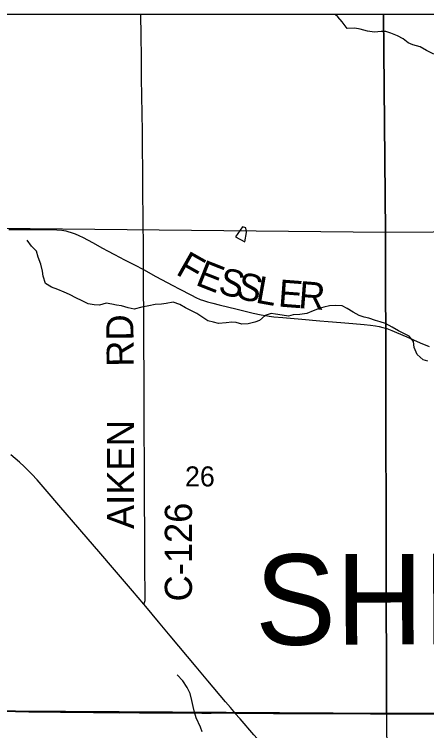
# Model space of a CAD drawing. Extents: x -87 to 2145, y -2128 to 440.
# Drawn here: x -43.588 to -42.726, y -692.122 to -690.623 of the extents above; entities that cross this region are included whole.
import ezdxf

# ---------------------------------------------------------------- set-up
doc = ezdxf.new("R2010")
doc.units = 0
for name, color, linetype in [('GM_X_County_Road', 7, 'Continuous'), ('GM_X_County_Road_Text', 7, 'Continuous'), ('GM_X_County_Text', 7, 'Continuous'), ('GM_X_Minor_Lake', 7, 'Continuous'), ('GM_X_Minor_River', 7, 'Continuous'), ('GM_X_Section', 7, 'Continuous'), ('GM_X_Section_Text', 7, 'Continuous'), ('GM_X_State_Route', 7, 'Continuous'), ('GM_X_Township_Road', 7, 'Continuous'), ('GM_X_Township_Text', 7, 'Continuous'), ('SH_Cut_Line', 7, 'Continuous'), ('SN_P_Text', 7, 'Continuous')]:
    doc.layers.add(name, color=color, linetype=linetype)

msp = doc.modelspace()

# ---------------------------------------------------------------- linework, layer by layer
at = {"layer": 'GM_X_County_Road'}
for points in [[(-43.3178, -691.157), (-43.3178, -691.1469), (-43.3181, -691.1245), (-43.3187, -691.0394), (-43.3192, -691.0046), (-43.3194, -690.9735), (-43.3196, -690.9424), (-43.3197, -690.9089), (-43.32, -690.8828), (-43.3201, -690.8617), (-43.3206, -690.8362), (-43.321, -690.8183), (-43.3213, -690.8058), (-43.3213, -690.7878), (-43.3218, -690.7623), (-43.3222, -690.7406), (-43.3222, -690.7132), (-43.3228, -690.6672), (-43.3233, -690.6226)], [(-43.5993, -691.0728), (-43.5701, -691.0729), (-43.5415, -691.0731), (-43.5136, -691.0733), (-43.4993, -691.0738), (-43.4888, -691.0746), (-43.4803, -691.0759), (-43.4761, -691.0769), (-43.469, -691.0789), (-43.4609, -691.0819), (-43.453, -691.0854), (-43.4442, -691.0898), (-43.4246, -691.1005), (-43.4039, -691.1119), (-43.393, -691.1179), (-43.3787, -691.1254), (-43.3577, -691.1363), (-43.3323, -691.1493), (-43.3218, -691.1548), (-43.3178, -691.157)], [(-43.3178, -691.157), (-43.2919, -691.1713), (-43.2563, -691.1903), (-43.2436, -691.1969), (-43.2177, -691.2104), (-43.2083, -691.2152), (-43.1991, -691.2192), (-43.1921, -691.2218), (-43.1838, -691.2244), (-43.1729, -691.2274), (-43.1597, -691.2306), (-43.1222, -691.2397), (-43.0884, -691.2479), (-43.072, -691.2516), (-43.0628, -691.2533), (-43.0554, -691.2544), (-43.0455, -691.2555), (-43.0263, -691.2572), (-42.9867, -691.2604), (-42.949, -691.2639), (-42.9316, -691.2654), (-42.905, -691.2675), (-42.8802, -691.2696), (-42.8567, -691.2715), (-42.8432, -691.273), (-42.8328, -691.2745), (-42.8249, -691.2761), (-42.8177, -691.2778), (-42.8088, -691.2805), (-42.7989, -691.2841), (-42.7886, -691.2883), (-42.7671, -691.2979), (-42.7392, -691.3102), (-42.7203, -691.3182)], [(-43.317, -691.8573), (-43.3155, -691.8534), (-43.315, -691.8517), (-43.3147, -691.8495), (-43.3145, -691.8384), (-43.3149, -691.78), (-43.3152, -691.7104), (-43.3155, -691.6371), (-43.3157, -691.5824), (-43.3158, -691.5563), (-43.3162, -691.4991), (-43.3163, -691.4569), (-43.3166, -691.4165), (-43.3168, -691.3649), (-43.317, -691.3276), (-43.3171, -691.3022), (-43.3173, -691.2643), (-43.3175, -691.2338), (-43.3177, -691.2127), (-43.3177, -691.1717), (-43.3178, -691.157)], [(-43.6126, -692.0814), (-43.5852, -692.0818), (-43.5575, -692.0823), (-43.5507, -692.0823), (-43.5451, -692.0823), (-43.524, -692.0825), (-43.4917, -692.083), (-43.455, -692.0835), (-43.4389, -692.0835), (-43.4227, -692.0836), (-43.4066, -692.0839), (-43.3911, -692.084), (-43.3687, -692.0843), (-43.3414, -692.0842), (-43.3265, -692.0845), (-43.3072, -692.0847), (-43.268, -692.0847), (-43.2432, -692.0849), (-43.2152, -692.0849), (-43.196, -692.085), (-43.1767, -692.0851), (-43.1376, -692.0849), (-43.1326, -692.0849), (-43.1267, -692.085)], [(-43.1267, -692.085), (-43.1151, -692.0851), (-43.0662, -692.0856), (-43.0463, -692.0859), (-43.0295, -692.0859), (-43.0115, -692.086), (-42.9786, -692.0862), (-42.9525, -692.0862), (-42.9201, -692.0863), (-42.8847, -692.0863), (-42.8431, -692.0867), (-42.8195, -692.0868), (-42.8074, -692.0868)], [(-42.8074, -692.0868), (-42.7971, -692.0868), (-42.7592, -692.0869), (-42.7269, -692.0869), (-42.6859, -692.0871), (-42.6486, -692.0873), (-42.6263, -692.0873), (-42.5983, -692.0875), (-42.5704, -692.0877), (-42.5573, -692.0876)]]:
    msp.add_lwpolyline(points, dxfattribs=at)
at = {"layer": 'GM_X_Minor_Lake'}
for points in [[(-43.1105, -691.0671), (-43.1254, -691.0885), (-43.1063, -691.0986)], [(-43.1063, -691.0986), (-43.1024, -691.0791), (-43.1037, -691.0695), (-43.1105, -691.0671)]]:
    msp.add_lwpolyline(points, dxfattribs=at)
at = {"layer": 'GM_X_Minor_River'}
for points in [[(-42.7108, -690.7059), (-42.7262, -690.698), (-42.7394, -690.6908), (-42.7549, -690.6863), (-42.7647, -690.6823), (-42.7751, -690.6737), (-42.7868, -690.6677), (-42.8008, -690.6621), (-42.811, -690.6588), (-42.8209, -690.6586), (-42.835, -690.6602), (-42.8494, -690.658), (-42.8645, -690.6535), (-42.8762, -690.6517), (-42.8922, -690.6525), (-42.9026, -690.6385), (-42.9115, -690.6281), (-42.9172, -690.6226)], [(-43.0755, -691.2634), (-43.0851, -691.2671), (-43.0988, -691.2706), (-43.1125, -691.2714), (-43.1239, -691.2677), (-43.1334, -691.2672), (-43.1452, -691.2684), (-43.1608, -691.2696), (-43.1718, -691.2671), (-43.1835, -691.2642), (-43.1937, -691.2575), (-43.206, -691.2485), (-43.22, -691.2417), (-43.2298, -691.2369), (-43.2422, -691.2298), (-43.2558, -691.2253), (-43.2703, -691.2276), (-43.2802, -691.229), (-43.2935, -691.2298), (-43.3069, -691.2326), (-43.3214, -691.2357), (-43.3375, -691.2396), (-43.35, -691.237), (-43.3636, -691.2329), (-43.3746, -691.2311), (-43.384, -691.2294), (-43.3962, -691.2269), (-43.4096, -691.2311), (-43.421, -691.2309), (-43.4339, -691.2283), (-43.4474, -691.2216), (-43.4583, -691.2168), (-43.4726, -691.2088), (-43.4836, -691.204), (-43.4971, -691.1984), (-43.5104, -691.1939), (-43.5227, -691.1857), (-43.5274, -691.1703), (-43.5294, -691.16), (-43.5329, -691.1458), (-43.5383, -691.1308), (-43.5419, -691.1182), (-43.5523, -691.108), (-43.5612, -691.0956)], [(-42.7231, -691.3484), (-42.7329, -691.3455), (-42.7453, -691.3349), (-42.7518, -691.3203), (-42.7531, -691.3077), (-42.7623, -691.296), (-42.7721, -691.2913), (-42.7849, -691.2849), (-42.7981, -691.2774), (-42.8116, -691.2698), (-42.8229, -691.2662), (-42.8328, -691.2637), (-42.8467, -691.2588), (-42.8566, -691.2567), (-42.8672, -691.253), (-42.8792, -691.2459), (-42.892, -691.238), (-42.9021, -691.2328), (-42.9154, -691.2322), (-42.9288, -691.233), (-42.9406, -691.2354), (-42.9502, -691.2383), (-42.9628, -691.2434), (-42.9766, -691.2488), (-42.9908, -691.2511), (-43.0049, -691.2516), (-43.0148, -691.2541), (-43.0277, -691.2526), (-43.0417, -691.2501), (-43.0512, -691.2491), (-43.0631, -691.2527), (-43.0755, -691.2634)], [(-43.2075, -692.0954), (-43.2111, -692.0834), (-43.2142, -692.0711), (-43.217, -692.0585), (-43.2205, -692.0444), (-43.2267, -692.0317), (-43.2359, -692.0178), (-43.2478, -692.0053)], [(-43.1954, -692.1246), (-43.1986, -692.1147), (-43.2075, -692.0954)]]:
    msp.add_lwpolyline(points, dxfattribs=at)
at = {"layer": 'GM_X_Section'}
for points in [[(-43.8263, -691.0684), (-42.8117, -691.0782), (-42.8097, -692.086), (-43.8171, -692.0799)], [(-42.8117, -691.0782), (-41.8124, -691.0714), (-41.8025, -692.0857), (-42.8097, -692.086)]]:
    msp.add_lwpolyline(points, close=True, dxfattribs=at)
at = {"layer": 'GM_X_State_Route'}
for points in [[(-43.1267, -692.085), (-43.1292, -692.0821), (-43.1361, -692.0738), (-43.1462, -692.0619), (-43.1833, -692.0176), (-43.2076, -691.9886), (-43.2623, -691.9233), (-43.2865, -691.8941), (-43.313, -691.862), (-43.317, -691.8573), (-43.3408, -691.8294), (-43.3828, -691.7803), (-43.4072, -691.7521), (-43.4946, -691.6503), (-43.5193, -691.6215), (-43.5405, -691.5971), (-43.5513, -691.5852), (-43.5604, -691.5758), (-43.5675, -691.569), (-43.5772, -691.5602), (-43.5954, -691.5443)], [(-42.7408, -692.5027), (-42.7429, -692.5005), (-42.7875, -692.4531), (-42.8155, -692.4236), (-42.8394, -692.3983), (-42.8755, -692.3601), (-42.9093, -692.3242), (-42.9624, -692.2681), (-43.0091, -692.2181), (-43.0383, -692.1851), (-43.0605, -692.1602), (-43.0871, -692.1304), (-43.1159, -692.0974), (-43.1267, -692.085)]]:
    msp.add_lwpolyline(points, dxfattribs=at)
at = {"layer": 'GM_X_Township_Road'}
msp.add_lwpolyline([(-42.8082, -692.1488), (-42.8087, -692.1214), (-42.8092, -692.0921), (-42.8092, -692.091), (-42.8091, -692.0893), (-42.8087, -692.0884), (-42.8082, -692.0876), (-42.8074, -692.0868)], dxfattribs=at)
at = {"layer": 'GM_X_Township_Text'}
for points in [[(-40.2365, -690.6226), (-43.8263, -690.6226)], [(-43.6129, -692.0809), (-43.5854, -692.0813), (-43.5578, -692.0817), (-43.5509, -692.0817), (-43.5454, -692.0818), (-43.5242, -692.0819), (-43.4919, -692.0825), (-43.4553, -692.083), (-43.4391, -692.083), (-43.423, -692.0831), (-43.4068, -692.0833), (-43.3913, -692.0835), (-43.3689, -692.0837), (-43.3416, -692.0837), (-43.3267, -692.084), (-43.3074, -692.0842), (-43.2683, -692.0842), (-43.2434, -692.0843), (-43.2155, -692.0843), (-43.1962, -692.0845), (-43.1769, -692.0846), (-43.1378, -692.0843), (-43.1329, -692.0844), (-43.127, -692.0844), (-43.1154, -692.0846), (-43.0664, -692.0851), (-43.0465, -692.0853), (-43.0297, -692.0853), (-43.0117, -692.0855), (-42.9788, -692.0856), (-42.9527, -692.0857), (-42.9204, -692.0858), (-42.885, -692.0858), (-42.8433, -692.0862), (-42.8197, -692.0863), (-42.8077, -692.0863), (-42.7974, -692.0862), (-42.7595, -692.0863), (-42.7272, -692.0864), (-42.6862, -692.0865)], [(-42.6862, -692.0865), (-42.7272, -692.0864), (-42.7595, -692.0863), (-42.7974, -692.0862), (-42.8077, -692.0863), (-42.8197, -692.0863), (-42.8433, -692.0862), (-42.885, -692.0858), (-42.9204, -692.0858), (-42.9527, -692.0857), (-42.9788, -692.0856), (-43.0117, -692.0855), (-43.0297, -692.0853), (-43.0465, -692.0853), (-43.0664, -692.0851), (-43.1154, -692.0846), (-43.127, -692.0844), (-43.1329, -692.0844), (-43.1378, -692.0843), (-43.1769, -692.0846), (-43.1962, -692.0845), (-43.2155, -692.0843), (-43.2434, -692.0843), (-43.2683, -692.0842), (-43.3074, -692.0842), (-43.3267, -692.084), (-43.3416, -692.0837), (-43.3689, -692.0837), (-43.3913, -692.0835), (-43.4068, -692.0833), (-43.423, -692.0831), (-43.4391, -692.083), (-43.4553, -692.083), (-43.4919, -692.0825), (-43.5242, -692.0819), (-43.5454, -692.0818), (-43.5509, -692.0817), (-43.5578, -692.0817), (-43.5854, -692.0813), (-43.6129, -692.0809)]]:
    msp.add_lwpolyline(points, dxfattribs=at)
at = {"layer": 'SH_Cut_Line'}
for points in [[(-40.2365, -690.6226), (-47.0365, -690.6226)], [(-43.6129, -692.0809), (-43.5854, -692.0813), (-43.5578, -692.0817), (-43.5509, -692.0817), (-43.5454, -692.0818), (-43.5242, -692.0819), (-43.4919, -692.0825), (-43.4553, -692.083), (-43.4391, -692.083), (-43.423, -692.0831), (-43.4068, -692.0833), (-43.3913, -692.0835), (-43.3689, -692.0837), (-43.3416, -692.0837), (-43.3267, -692.084), (-43.3074, -692.0842), (-43.2683, -692.0842), (-43.2434, -692.0843), (-43.2155, -692.0843), (-43.1962, -692.0845), (-43.1769, -692.0846), (-43.1378, -692.0843), (-43.1329, -692.0844), (-43.127, -692.0844), (-43.1154, -692.0846), (-43.0664, -692.0851), (-43.0465, -692.0853), (-43.0297, -692.0853), (-43.0117, -692.0855), (-42.9788, -692.0856), (-42.9527, -692.0857), (-42.9204, -692.0858), (-42.885, -692.0858), (-42.8433, -692.0862), (-42.8197, -692.0863), (-42.8077, -692.0863), (-42.7974, -692.0862), (-42.7595, -692.0863), (-42.7272, -692.0864), (-42.6862, -692.0865)], [(-42.6862, -692.0865), (-42.7272, -692.0864), (-42.7595, -692.0863), (-42.7974, -692.0862), (-42.8077, -692.0863), (-42.8197, -692.0863), (-42.8433, -692.0862), (-42.885, -692.0858), (-42.9204, -692.0858), (-42.9527, -692.0857), (-42.9788, -692.0856), (-43.0117, -692.0855), (-43.0297, -692.0853), (-43.0465, -692.0853), (-43.0664, -692.0851), (-43.1154, -692.0846), (-43.127, -692.0844), (-43.1329, -692.0844), (-43.1378, -692.0843), (-43.1769, -692.0846), (-43.1962, -692.0845), (-43.2155, -692.0843), (-43.2434, -692.0843), (-43.2683, -692.0842), (-43.3074, -692.0842), (-43.3267, -692.084), (-43.3416, -692.0837), (-43.3689, -692.0837), (-43.3913, -692.0835), (-43.4068, -692.0833), (-43.423, -692.0831), (-43.4391, -692.083), (-43.4553, -692.083), (-43.4919, -692.0825), (-43.5242, -692.0819), (-43.5454, -692.0818), (-43.5509, -692.0817), (-43.5578, -692.0817), (-43.5854, -692.0813), (-43.6129, -692.0809)]]:
    msp.add_lwpolyline(points, dxfattribs=at)
at = {"layer": 'SN_P_Text'}
for points in [[(-42.8163, -690.6226), (-43.8282, -690.6226), (-43.8263, -691.0684), (-42.8117, -691.0782)], [(-41.8146, -690.6226), (-42.8163, -690.6226), (-42.8117, -691.0782), (-41.8124, -691.0714), (-41.8124, -691.0555)]]:
    msp.add_lwpolyline(points, close=True, dxfattribs=at)

# ---------------------------------------------------------------- texts
at = {"layer": 'GM_X_County_Road_Text'}
for s, height, rotation, p in [('F', 0.0568, 330.495, (-43.2525, -691.1656)), ('E', 0.0568, 338.4973, (-43.2114, -691.1882)), ('S', 0.0568, 346.1884, (-43.1639, -691.2063)), ('S', 0.0568, 345.9038, (-43.1267, -691.2155)), ('L', 0.0568, 349.8432, (-43.0854, -691.2257)), ('E', 0.0568, 355.5933, (-43.0374, -691.234)), ('R', 0.0568, 355.5345, (-42.995, -691.2373)), ('RD', 0.05682, 90.4979, (-43.3382, -691.3601)), ('AIKEN', 0.05682, 90, (-43.3374, -691.7)), ('C-126', 0.05682, 90, (-43.2165, -691.8516))]:
    msp.add_text(s, height=height, rotation=rotation, dxfattribs=at).set_placement(p)
at = {"layer": 'GM_X_County_Text'}
msp.add_text('SHELBY COUNTY', height=0.189394, rotation=0.2267, dxfattribs=at).set_placement((-43.0843, -691.9426))
at = {"layer": 'GM_X_Section_Text'}
msp.add_text('26', height=0.04186, rotation=0, dxfattribs=at).set_placement((-43.2311, -691.6107))

doc.saveas('drawing.dxf')
